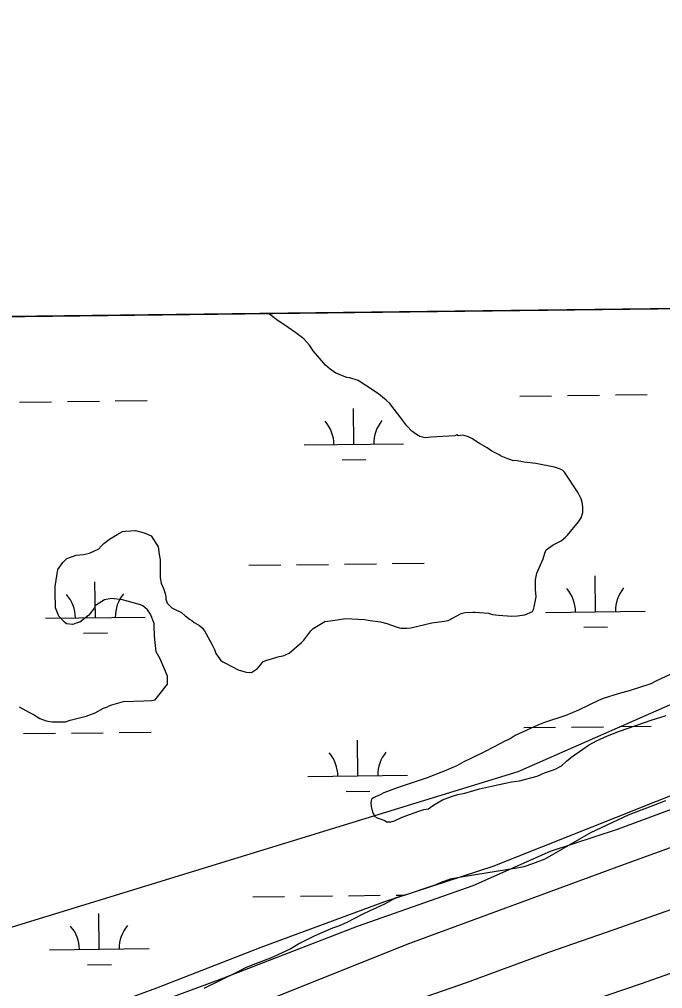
# Model space of a CAD drawing. Extents: x 3694830 to 3732949, y 415201 to 440970.
# Drawn here: x 3705604 to 3706249, y 438204 to 439176 of the extents above; entities that cross this region are included whole.
import ezdxf

# ---------------------------------------------------------------- set-up
doc = ezdxf.new("R2010")
doc.units = 0
for name, color, linetype in [('V-GRID-FRAM', 7, 'Continuous'), ('V-LEVE-TOET', 7, 'Continuous'), ('V-SITE-VEGE', 7, 'Continuous'), ('V-TOPO-SHOR', 7, 'Continuous'), ('V-WETL-SWMP', 7, 'Continuous')]:
    doc.layers.add(name, color=color, linetype=linetype)

msp = doc.modelspace()

# ---------------------------------------------------------------- linework, layer by layer
at = {"layer": 'V-GRID-FRAM'}
msp.add_lwpolyline([(3698844.69, 438797.54), (3730590.83, 439176.18), (3730815.62, 420995.11), (3699053.61, 420616.27), (3698844.69, 438797.54)], dxfattribs=at)
at = {"layer": 'V-LEVE-TOET'}
for points in [[(3704662.11, 437780.56), (3704843.88, 437851.58), (3705019.11, 437916.6), (3705183.6, 437979.8), (3705345.13, 438037.62), (3705460.75, 438082.75), (3705613.32, 438142.33), (3705804.64, 438212.78), (3705942.91, 438266.34), (3706059.14, 438307.3), (3706136.6, 438341.57), (3706203.96, 438363.87), (3706282.63, 438392.77), (3706399.45, 438437.91), (3706452.5, 438456.58), (3706517.46, 438480.67), (3706618.77, 438520.98), (3706758.82, 438576.94), (3706820.82, 438598.03), (3706848.24, 438607.07), (3706864.35, 438607.12), (3706880.48, 438600.61), (3706893.65, 438589.91), (3706930.16, 438554.23)], [(3706947.14, 438474.32), (3706893.29, 438517.71), (3706874.73, 438534.95), (3706858.58, 438545.04), (3706839.48, 438547.96), (3706798.32, 438541.86), (3706694.01, 438507.5), (3706559.91, 438456.34), (3706407.93, 438399.75), (3706207.06, 438326.88), (3705992.5, 438248), (3705816.09, 438177.6), (3705633.71, 438110.77), (3705469.21, 438048.76), (3705318.43, 437990.98), (3705165.25, 437936.18), (3705044.25, 437892.22), (3704911.33, 437845.83), (3704764.12, 437788.66)]]:
    msp.add_lwpolyline(points, dxfattribs=at)
at = {"layer": 'V-SITE-VEGE'}
for p, q in [((3705853.72, 438881.14), (3706514.37, 438889.02)), ((3705861.98, 438874.84), (3705853.72, 438881.14)), ((3705873.24, 438866.92), (3705861.98, 438874.84)), ((3705881.22, 438861.79), (3705873.24, 438866.92)), ((3705889.2, 438855.73), (3705881.22, 438861.79)), ((3705894.84, 438849.2), (3705889.2, 438855.73)), ((3705898.6, 438843.59), (3705894.84, 438849.2)), ((3705902.83, 438838.46), (3705898.6, 438843.59)), ((3705910.82, 438829.12), (3705902.83, 438838.46)), ((3705915.51, 438825.39), (3705910.82, 438829.12)), ((3705921.14, 438821.2), (3705915.51, 438825.39)), ((3705932.39, 438817.02), (3705921.14, 438821.2)), ((3705935.2, 438816.56), (3705932.39, 438817.02)), ((3705943.64, 438813.78), (3705935.2, 438816.56)), ((3705960.99, 438802.6), (3705943.64, 438813.78)), ((3705964.28, 438800.27), (3705960.99, 438802.6)), ((3705971.79, 438794.21), (3705964.28, 438800.27)), ((3705975.54, 438790.94), (3705971.79, 438794.21)), ((3705987.3, 438775.06), (3705975.54, 438790.94)), ((3705992.47, 438768.52), (3705987.3, 438775.06)), ((3705997.64, 438762.92), (3705992.47, 438768.52)), ((3706002.33, 438759.66), (3705997.64, 438762.92)), ((3706005.61, 438757.8), (3706002.33, 438759.66)), ((3706010.77, 438756.41), (3706005.61, 438757.8)), ((3706016.85, 438756.9), (3706010.77, 438756.41)), ((3706034.64, 438757.9), (3706016.85, 438756.9)), ((3706040.73, 438758.38), (3706034.64, 438757.9)), ((3706042.59, 438759.33), (3706040.73, 438758.38)), ((3706044.47, 438758.39), (3706042.59, 438759.33)), ((3706048.21, 438758.87), (3706044.47, 438758.39)), ((3706051.02, 438758.41), (3706048.21, 438758.87)), ((3706054.3, 438757.49), (3706051.02, 438758.41)), ((3706057.59, 438755.63), (3706054.3, 438757.49)), ((3706065.56, 438750.51), (3706057.59, 438755.63)), ((3706073.06, 438746.32), (3706065.56, 438750.51)), ((3706077.76, 438743.05), (3706073.06, 438746.32)), ((3706085.26, 438739.33), (3706077.76, 438743.05)), ((3706087.14, 438737.93), (3706085.26, 438739.33)), ((3706093.7, 438735.15), (3706087.14, 438737.93)), ((3706096.98, 438734.22), (3706093.7, 438735.15)), ((3706099.32, 438733.29), (3706096.98, 438734.22)), ((3706101.66, 438733.77), (3706099.32, 438733.29)), ((3706110.1, 438731.92), (3706101.66, 438733.77)), ((3706121.8, 438730.56), (3706110.1, 438731.92)), ((3706140.54, 438726.87), (3706121.8, 438730.56)), ((3706146.63, 438725.02), (3706140.54, 438726.87)), ((3706148.98, 438723.62), (3706146.63, 438725.02)), ((3706150.86, 438721.76), (3706148.98, 438723.62)), ((3706164.5, 438701.2), (3706150.86, 438721.76)), ((3706167.33, 438695.13), (3706164.5, 438701.2)), ((3706168.27, 438691.85), (3706167.33, 438695.13)), ((3706169.23, 438687.17), (3706168.27, 438691.85)), ((3706169.25, 438681.56), (3706169.23, 438687.17)), ((3706164.59, 438672.18), (3706167.39, 438675.93)), ((3706167.39, 438675.93), (3706169.25, 438681.56)), ((3706153.87, 438658.56), (3706164.59, 438672.18)), ((3705694.16, 438654.73), (3705701.64, 438659.44)), ((3705701.64, 438659.44), (3705707.25, 438662.27)), ((3705707.25, 438662.27), (3705710.06, 438662.74)), ((3705710.06, 438662.74), (3705720.35, 438663.24)), ((3705720.35, 438663.24), (3705728.79, 438660.93)), ((3705728.79, 438660.93), (3705735.82, 438658.15)), ((3705735.82, 438658.15), (3705742.88, 438646.93)), ((3706147.34, 438652.93), (3706151.54, 438656.69)), ((3706151.54, 438656.69), (3706153.87, 438658.56)), ((3705683.43, 438644.87), (3705686.23, 438648.15)), ((3705686.23, 438648.15), (3705688.56, 438650.5)), ((3705688.56, 438650.5), (3705694.16, 438654.73)), ((3705742.88, 438646.93), (3705743.84, 438639.45)), ((3706132.38, 438643.98), (3706139.39, 438649.16)), ((3706139.39, 438649.16), (3706147.34, 438652.93)), ((3705651.16, 438635.4), (3705660.51, 438638.71)), ((3705660.51, 438638.71), (3705668, 438639.2)), ((3705668, 438639.2), (3705674.08, 438640.62)), ((3705674.08, 438640.62), (3705683.43, 438644.87)), ((3705743.84, 438639.45), (3705744.79, 438633.83)), ((3706129.14, 438635.08), (3706130.99, 438640.7)), ((3706130.99, 438640.7), (3706132.38, 438643.98)), ((3705642.3, 438624.14), (3705647.43, 438631.17)), ((3705647.43, 438631.17), (3705651.16, 438635.4)), ((3705744.79, 438633.83), (3705744.85, 438616.04)), ((3706123.1, 438620.55), (3706129.14, 438635.08)), ((3705639.54, 438607.28), (3705642.3, 438624.14)), ((3706121.71, 438613.99), (3706123.1, 438620.55)), ((3705744.85, 438616.04), (3705745.81, 438610.43)), ((3705745.81, 438610.43), (3705748.16, 438605.29)), ((3706121.75, 438604.16), (3706121.71, 438613.99)), ((3705639.57, 438599.32), (3705639.54, 438607.28)), ((3705640.08, 438588.08), (3705639.57, 438599.32)), ((3705748.16, 438605.29), (3705750.05, 438600.14)), ((3705750.05, 438600.14), (3705750.53, 438596.87)), ((3706122.24, 438596.67), (3706121.75, 438604.16)), ((3705683.6, 438590.56), (3705679.87, 438587.74)), ((3705689.21, 438593.86), (3705683.6, 438590.56)), ((3705696.23, 438595.28), (3705689.21, 438593.86)), ((3705707, 438593.92), (3705696.23, 438595.28)), ((3705725.28, 438588.83), (3705707, 438593.92)), ((3705727.62, 438587.9), (3705725.28, 438588.83)), ((3705750.53, 438596.87), (3705750.54, 438594.53)), ((3705750.54, 438594.53), (3705751.96, 438590.32)), ((3705751.96, 438590.32), (3705756.65, 438585.65)), ((3706120.4, 438586.83), (3706122.24, 438596.67)), ((3705640.08, 438585.74), (3705640.08, 438588.08)), ((3705643.39, 438577.33), (3705640.08, 438585.74)), ((3705678.94, 438585.87), (3705673.34, 438578.36)), ((3705679.87, 438587.74), (3705678.94, 438585.87)), ((3705732.31, 438583.7), (3705727.62, 438587.9)), ((3705735.14, 438579.5), (3705732.31, 438583.7)), ((3705738.91, 438570.15), (3705735.14, 438579.5)), ((3705756.65, 438585.65), (3705761.34, 438583.33)), ((3705761.34, 438583.33), (3705763.68, 438582.4)), ((3705763.68, 438582.4), (3705766.5, 438581)), ((3705766.5, 438581), (3705770.26, 438577.27)), ((3706033.83, 438572.97), (3706046.92, 438580.04)), ((3706046.92, 438580.04), (3706051.13, 438580.99)), ((3706051.13, 438580.99), (3706058.62, 438581.48)), ((3706058.62, 438581.48), (3706060.96, 438581.49)), ((3706060.96, 438581.49), (3706074.54, 438580.6)), ((3706074.54, 438580.6), (3706078.29, 438579.2)), ((3706078.29, 438579.2), (3706084.38, 438578.28)), ((3706103.57, 438577.88), (3706111.06, 438578.84)), ((3706111.06, 438578.84), (3706118.54, 438582.14)), ((3706118.54, 438582.14), (3706119.47, 438584.02)), ((3706119.47, 438584.02), (3706120.4, 438586.83)), ((3705649.02, 438571.26), (3705643.39, 438577.33)), ((3705650.9, 438569.86), (3705649.02, 438571.26)), ((3705657.46, 438568.95), (3705650.9, 438569.86)), ((3705660.73, 438570.36), (3705657.46, 438568.95)), ((3705664.47, 438571.31), (3705660.73, 438570.36)), ((3705673.34, 438578.36), (3705664.47, 438571.31)), ((3705738.92, 438567.8), (3705738.91, 438570.15)), ((3705770.26, 438577.27), (3705772.13, 438576.34)), ((3705772.13, 438576.34), (3705774.48, 438574.47)), ((3705774.48, 438574.47), (3705776.82, 438573.08)), ((3705776.82, 438573.08), (3705779.17, 438571.21)), ((3705779.17, 438571.21), (3705784.33, 438567.95)), ((3705898.56, 438565.04), (3705910.25, 438572.1)), ((3705910.25, 438572.1), (3705918.2, 438573.07)), ((3705918.2, 438573.07), (3705930.83, 438574.98)), ((3705930.83, 438574.98), (3705950.03, 438574.11)), ((3705950.03, 438574.11), (3705955.65, 438573.19)), ((3705955.65, 438573.19), (3705965.96, 438571.82)), ((3705965.96, 438571.82), (3705972.52, 438569.97)), ((3705972.52, 438569.97), (3705982.83, 438566.26)), ((3706003.43, 438567.26), (3706017.46, 438570.58)), ((3706017.46, 438570.58), (3706030.09, 438572.49)), ((3706030.09, 438572.49), (3706033.83, 438572.97)), ((3706084.38, 438578.28), (3706097.96, 438577.4)), ((3706097.96, 438577.4), (3706103.57, 438577.88)), ((3705739.42, 438557.51), (3705738.92, 438567.8)), ((3705784.33, 438567.95), (3705787.15, 438565.62)), ((3705787.15, 438565.62), (3705789.5, 438562.82)), ((3705789.5, 438562.82), (3705794.68, 438553)), ((3705889.24, 438553.31), (3705896.23, 438562.7)), ((3705896.23, 438562.7), (3705898.56, 438565.04)), ((3705982.83, 438566.26), (3705986.58, 438565.33)), ((3705986.58, 438565.33), (3705992.2, 438565.35)), ((3705992.2, 438565.35), (3705996.41, 438565.83)), ((3705996.41, 438565.83), (3706003.43, 438567.26)), ((3705739.91, 438550.96), (3705739.42, 438557.51)), ((3705740.88, 438541.59), (3705739.91, 438550.96)), ((3705794.68, 438553), (3705797.03, 438548.8)), ((3705874.3, 438540.16), (3705886.91, 438550.96)), ((3705886.91, 438550.96), (3705889.24, 438553.31)), ((3705745.11, 438534.59), (3705740.88, 438541.59)), ((3705797.03, 438548.8), (3705799.39, 438544.12)), ((3705799.39, 438544.12), (3705800.8, 438539.92)), ((3705800.8, 438539.92), (3705805.98, 438532.91)), ((3705868.23, 438537.79), (3705874.3, 438540.16)), ((3705752.19, 438517.29), (3705745.11, 438534.59)), ((3705805.98, 438532.91), (3705807.85, 438531.51)), ((3705807.85, 438531.51), (3705818.17, 438526.4)), ((3705846.25, 438529.29), (3705848.12, 438531.64)), ((3705848.12, 438531.64), (3705850.92, 438533.06)), ((3705850.92, 438533.06), (3705864.48, 438536.85)), ((3705864.48, 438536.85), (3705868.23, 438537.79)), ((3705818.17, 438526.4), (3705823.33, 438523.6)), ((3705823.33, 438523.6), (3705831.29, 438521.29)), ((3705831.29, 438521.29), (3705836.45, 438520.84)), ((3705836.45, 438520.84), (3705842.52, 438525.07)), ((3705842.52, 438525.07), (3705846.25, 438529.29)), ((3706268.06, 438524.11), (3706242.36, 438512.33)), ((3705752.22, 438509.33), (3705752.19, 438517.29)), ((3706242.36, 438512.33), (3706237.22, 438509.5)), ((3705740.1, 438493.37), (3705752.22, 438509.33)), ((3706215.7, 438502.41), (3706204.48, 438499.56)), ((3706237.22, 438509.5), (3706215.7, 438502.41)), ((3705696.58, 438488.55), (3705708.27, 438491.87)), ((3705708.27, 438491.87), (3705728.4, 438492.4)), ((3705728.4, 438492.4), (3705736.35, 438492.89)), ((3705736.35, 438492.89), (3705740.1, 438493.37)), ((3706184.84, 438492.94), (3706164.74, 438483.05)), ((3706189.51, 438494.83), (3706184.84, 438492.94)), ((3706204.48, 438499.56), (3706189.51, 438494.83)), ((3705603.42, 438486.38), (3705613.74, 438480.79)), ((3705679.75, 438480.53), (3705688.16, 438485.25)), ((3705688.16, 438485.25), (3705691.43, 438486.19)), ((3705691.43, 438486.19), (3705693.77, 438487.6)), ((3705693.77, 438487.6), (3705696.58, 438488.55)), ((3706164.74, 438483.05), (3706152.12, 438477.86)), ((3705613.74, 438480.79), (3705618.43, 438478.47)), ((3705618.43, 438478.47), (3705624.06, 438474.74)), ((3705624.06, 438474.74), (3705630.62, 438472.42)), ((3705630.62, 438472.42), (3705636.71, 438471.5)), ((3705636.71, 438471.5), (3705649.82, 438471.55)), ((3705649.82, 438471.55), (3705654.49, 438472.97)), ((3705654.49, 438472.97), (3705670.86, 438477.23)), ((3705670.86, 438477.23), (3705679.75, 438480.53)), ((3706152.12, 438477.86), (3706130.6, 438470.76)), ((3706206, 438462.11), (3706238.74, 438473.46)), ((3706238.74, 438473.46), (3706246.22, 438475.82)), ((3706246.22, 438475.82), (3706252.77, 438477.71)), ((3706124.06, 438467.93), (3706101.15, 438457.56)), ((3706130.6, 438470.76), (3706124.06, 438467.93)), ((3706193.85, 438457.39), (3706206, 438462.11)), ((3706096.02, 438454.27), (3706090.87, 438451.91)), ((3706101.15, 438457.56), (3706096.02, 438454.27)), ((3706174.69, 438447.97), (3706183.56, 438452.68)), ((3706183.56, 438452.68), (3706193.85, 438457.39)), ((3706080.12, 438446.26), (3706069.84, 438441.07)), ((3706090.87, 438451.91), (3706080.12, 438446.26)), ((3706163.48, 438439.97), (3706174.69, 438447.97)), ((3706056.76, 438434.48), (3706049.74, 438431.18)), ((3706069.84, 438441.07), (3706056.76, 438434.48)), ((3706152.73, 438431.98), (3706159.74, 438437.62)), ((3706159.74, 438437.62), (3706163.48, 438439.97)), ((3706042.73, 438427.41), (3706030.11, 438421.75)), ((3706049.74, 438431.18), (3706042.73, 438427.41)), ((3706130.77, 438420.2), (3706140.59, 438423.51)), ((3706140.59, 438423.51), (3706147.6, 438427.28)), ((3706147.6, 438427.28), (3706152.73, 438431.98)), ((3706012.81, 438415.14), (3705999.72, 438410.88)), ((3706030.11, 438421.75), (3706012.81, 438415.14)), ((3706105.52, 438412.16), (3706123.29, 438416.9)), ((3706123.29, 438416.9), (3706130.77, 438420.2)), ((3705982.88, 438405.21), (3705969.32, 438400.02)), ((3705999.72, 438410.88), (3705982.88, 438405.21)), ((3706059.67, 438402.65), (3706065.28, 438404.07)), ((3706065.28, 438404.07), (3706077.44, 438406.92)), ((3706077.44, 438406.92), (3706097.56, 438411.2)), ((3706097.56, 438411.2), (3706105.52, 438412.16)), ((3705957.17, 438393.89), (3705956.25, 438390.15)), ((3705959.04, 438395.3), (3705957.17, 438393.89)), ((3705960.91, 438396.25), (3705959.04, 438395.3)), ((3705965.59, 438398.14), (3705960.91, 438396.25)), ((3705969.32, 438400.02), (3705965.59, 438398.14)), ((3706028.33, 438393.19), (3706037.22, 438396.49)), ((3706037.22, 438396.49), (3706043.76, 438398.39)), ((3706043.76, 438398.39), (3706050.78, 438399.81)), ((3706050.78, 438399.81), (3706059.67, 438402.65)), ((3705956.25, 438390.15), (3705956.73, 438386.4)), ((3705956.73, 438386.4), (3705958.15, 438380.79)), ((3706009.64, 438383.3), (3706014.32, 438384.25)), ((3706014.32, 438384.25), (3706017.12, 438386.6)), ((3706017.12, 438386.6), (3706020.85, 438388.95)), ((3706020.85, 438388.95), (3706028.33, 438393.19)), ((3706239.95, 438387.32), (3706220.78, 438380.24)), ((3706252.11, 438392.04), (3706239.95, 438387.32)), ((3705958.15, 438380.79), (3705960.5, 438376.58)), ((3705960.5, 438376.58), (3705962.85, 438375.19)), ((3705962.85, 438375.19), (3705970.35, 438372.4)), ((3705980.18, 438371.97), (3705987.66, 438375.73)), ((3705987.66, 438375.73), (3706004.49, 438381.88)), ((3706004.49, 438381.88), (3706009.64, 438383.3)), ((3706214.71, 438377.88), (3706176.84, 438359.96)), ((3706220.78, 438380.24), (3706214.71, 438377.88)), ((3705970.35, 438372.4), (3705972.23, 438371)), ((3705972.23, 438371), (3705976.44, 438371.02)), ((3705976.44, 438371.02), (3705980.18, 438371.97)), ((3706176.84, 438359.96), (3706165.63, 438353.84)), ((3706165.63, 438353.84), (3706131.05, 438333.6)), ((3706110.01, 438326.04), (3706104.86, 438325.09)), ((3706118.43, 438328.88), (3706110.01, 438326.04)), ((3706131.05, 438333.6), (3706118.43, 438328.88)), ((3706049.18, 438316.01), (3706036.08, 438313.63)), ((3706104.86, 438325.09), (3706049.18, 438316.01)), ((3706020.65, 438307.49), (3705989.79, 438297.09)), ((3706022.99, 438308.44), (3706020.65, 438307.49)), ((3706025.79, 438309.85), (3706022.99, 438308.44)), ((3706028.6, 438310.8), (3706025.79, 438309.85)), ((3706036.08, 438313.63), (3706028.6, 438310.8)), ((3705989.79, 438297.09), (3705981.37, 438294.73)), ((3705970.15, 438288.6), (3705961.27, 438284.36)), ((3705981.37, 438294.73), (3705970.15, 438288.6)), ((3705947.71, 438278.23), (3705932.29, 438270.22)), ((3705954.73, 438281.53), (3705947.71, 438278.23)), ((3705961.27, 438284.36), (3705954.73, 438281.53)), ((3705932.29, 438270.22), (3705923.88, 438266.45)), ((3705917.8, 438264.56), (3705900.04, 438256.54)), ((3705923.88, 438266.45), (3705917.8, 438264.56)), ((3705884.61, 438249), (3705875.27, 438243.35)), ((3705900.04, 438256.54), (3705884.61, 438249)), ((3705875.27, 438243.35), (3705855.64, 438234.4)), ((3705840.67, 438228.73), (3705831.32, 438224.95)), ((3705855.64, 438234.4), (3705840.67, 438228.73)), ((3705821.51, 438219.77), (3705788.79, 438203.75)), ((3705831.32, 438224.95), (3705821.51, 438219.77))]:
    msp.add_line(p, q, dxfattribs=at)
at = {"layer": 'V-TOPO-SHOR'}
for points in [[(3703971.65, 438309.68), (3704046.15, 438318.99), (3704092.71, 438291.05), (3704111.34, 438244.49), (3704139.28, 438207.24), (3704176.53, 438142.05), (3704241.71, 438086.18), (3704334.84, 438039.61), (3704427.96, 438020.99), (3704493.15, 438048.93), (3704576.96, 438067.55), (3704632.84, 438048.93), (3704679.4, 438011.68), (3704698.03, 437993.05), (3704716.65, 437955.8), (3704753.9, 437927.86), (3704856.34, 437955.8), (3705405.78, 438207.24), (3706104.22, 438421.43), (3706337.03, 438523.87), (3706532.6, 438598.37), (3706579.16, 438626.3), (3706616.41, 438691.49), (3706644.35, 438728.74)], [(3705462.01, 437991.79), (3705661.13, 438065.72), (3705738.12, 438093.09), (3705849.32, 438138.18), (3705932.96, 438168.43), (3706052.25, 438209.74), (3706134.94, 438240.47), (3706200.53, 438263.05), (3706275.62, 438289.46), (3706337.39, 438315.36), (3706423.89, 438346.1), (3706501.34, 438379.18), (3706580.24, 438406.09), (3706694.29, 438448.81), (3706720.91, 438457.94), (3706777.94, 438479.06), (3706823.09, 438494.91), (3706836.87, 438499.71), (3706846.86, 438500.7), (3706857.81, 438496.93), (3706900.32, 438449.48)], [(3704966.98, 437739.4), (3705089.17, 437785.03), (3705186.59, 437821.98), (3705274.51, 437853.68), (3705367.65, 437888.72), (3705489.3, 437937.65), (3705688.42, 438011.58), (3705765.41, 438038.95), (3705876.61, 438084.05), (3705960.25, 438114.3), (3706079.54, 438155.61), (3706162.23, 438186.33), (3706227.82, 438208.91), (3706302.92, 438235.33), (3706364.69, 438261.22), (3706451.18, 438291.96), (3706528.63, 438325.04), (3706607.53, 438351.95), (3706716.82, 438397.04), (3706742.96, 438407.11), (3706803.31, 438430.62), (3706821.75, 438438.67)]]:
    msp.add_lwpolyline(points, dxfattribs=at)
at = {"layer": 'V-WETL-SWMP'}
for p, q in [((3705603.93, 438792.24), (3705635.92, 438792.62)), ((3705651.92, 438792.81), (3705683.92, 438793.19)), ((3705699.92, 438793.38), (3705731.92, 438793.76)), ((3706105.8, 438798.22), (3706137.8, 438798.6)), ((3706153.79, 438798.79), (3706185.79, 438799.18)), ((3706201.79, 438799.37), (3706233.79, 438799.75)), ((3705939.3, 438749.8), (3705938.87, 438785.8)), ((3705889.3, 438749.21), (3705989.3, 438750.4)), ((3705927.48, 438734.23), (3705951.48, 438734.52)), ((3705833.9, 438628.47), (3705865.89, 438628.85)), ((3705881.89, 438629.04), (3705913.89, 438629.42)), ((3705929.89, 438629.61), (3705961.89, 438629.99)), ((3705977.89, 438630.18), (3706009.88, 438630.57)), ((3706181.79, 438581.87), (3706181.36, 438617.87)), ((3705679.92, 438575.88), (3705679.49, 438611.88)), ((3706131.8, 438581.27), (3706231.79, 438582.47)), ((3705629.92, 438575.29), (3705729.92, 438576.48)), ((3705668.1, 438560.31), (3705692.1, 438560.6)), ((3706169.98, 438566.3), (3706193.98, 438566.58)), ((3706109.77, 438465.57), (3706141.76, 438465.95)), ((3706157.76, 438466.14), (3706189.76, 438466.53)), ((3706205.76, 438466.72), (3706237.76, 438467.1)), ((3705607.89, 438459.59), (3705639.89, 438459.97)), ((3705655.89, 438460.16), (3705687.89, 438460.54)), ((3705703.89, 438460.73), (3705735.88, 438461.11)), ((3705943.27, 438417.15), (3705942.84, 438453.15)), ((3705893.27, 438416.56), (3705993.26, 438417.75)), ((3705931.45, 438401.58), (3705955.45, 438401.87)), ((3705885.86, 438296.39), (3705917.86, 438296.77)), ((3705933.86, 438296.96), (3705965.85, 438297.34)), ((3705981.85, 438297.53), (3705990.59, 438297.64)), ((3705837.86, 438295.82), (3705869.86, 438296.2)), ((3705683.89, 438243.23), (3705683.46, 438279.23)), ((3705633.89, 438242.64), (3705733.88, 438243.83)), ((3705672.07, 438227.66), (3705696.07, 438227.95))]:
    msp.add_line(p, q, dxfattribs=at)
for points in [[(3706544.95, 438889.38), (3698844.69, 438797.54)], [(3705627.01, 438162.31), (3705741.49, 438204.58), (3705846.35, 438245.38), (3705970.46, 438291.06), (3706079.19, 438326.58), (3706202.8, 438375.63), (3706323.05, 438423.7)]]:
    msp.add_lwpolyline(points, dxfattribs=at)
for centre, start, end in [((3705884.06, 438749.62), 359.91153, 41.45519), ((3705994.53, 438750.94), 139.91153, 181.45518), ((3705624.68, 438575.7), 359.91153, 41.45519), ((3705735.15, 438577.02), 139.91153, 181.45518), ((3706126.55, 438581.69), 359.91153, 41.45519), ((3706237.03, 438583), 139.91153, 181.45518), ((3705888.02, 438416.97), 359.91153, 41.45519), ((3705998.5, 438418.29), 139.91153, 181.45518), ((3705628.64, 438243.05), 359.91153, 41.45519), ((3705739.12, 438244.37), 139.91153, 181.45518)]:
    msp.add_arc(centre, 35.25, start, end, dxfattribs=at)

doc.saveas('drawing.dxf')
